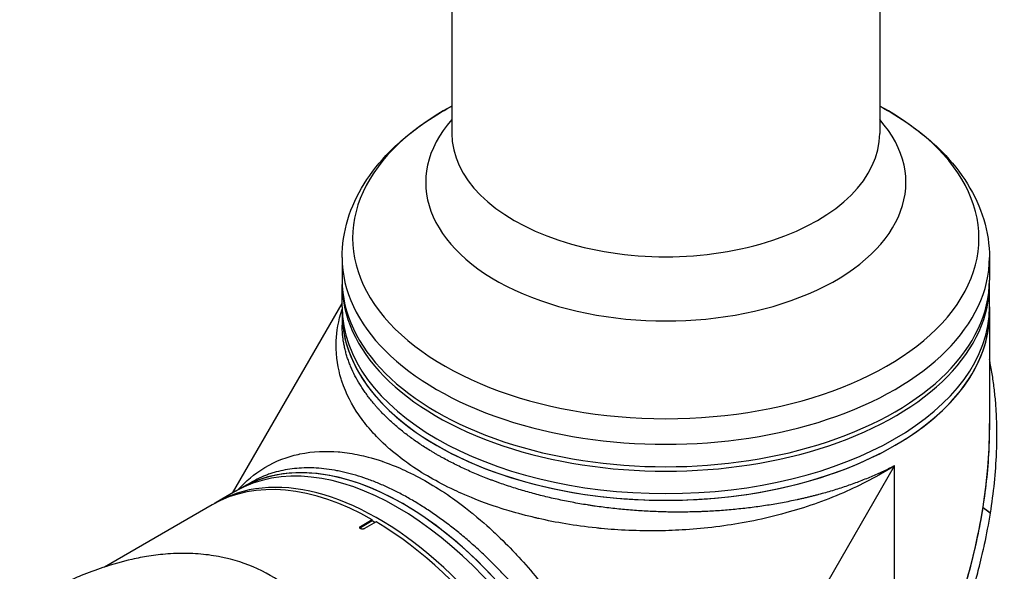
# Model space of a CAD drawing. Header units: millimetres. Extents: x 0 to 4378, y 0 to 2397.
# Tile 312 of 322: x 2620 to 2800, y 1518 to 1619. Entities that reach past the tile are written whole.
import ezdxf

# ---------------------------------------------------------------- set-up
doc = ezdxf.new("R2010")
doc.units = ezdxf.units.MM
doc.header["$LTSCALE"] = 0.2
doc.layers.add('01_Object Line', color=4, linetype='Continuous')

# ---------------------------------------------------------------- blocks, each defined once
blk = doc.blocks.new('A$C92b2c99e')
for p, q in [((-39, 1006.25), (-39, 739.09)), ((39, 968.21), (39, 739.09)), ((-59, 716.41), (-59, 712.32)), ((59, 716.41), (59, 712.32)), ((-59, 707.43), (-59, 711.51)), ((59, 707.43), (59, 711.51)), ((-78.98, 673.45), (-59, 708.05)), ((-59, 707.43), (-59, 706.2)), ((59, 707.43), (59, 706.2)), ((-59, 706.2), (-59, 704.07)), ((59, 706.2), (59, 684.99)), ((-2.97, 601.04), (41.72, 678.44)), ((41.72, 643.17), (41.72, 678.44)), ((-77.37, 674.38), (-75.53, 675.44)), ((-78.43, 673.77), (-81.97, 671.73)), ((-78.43, 673.77), (-77.37, 674.38)), ((-38.45, 673.94), (-38.45, 673.94)), ((-82.67, 671.32), (-102.35, 659.96)), ((-17.19, 671.79), (-17.19, 671.79)), ((57.83, 670.8), (57.83, 670.78)), ((57.83, 670.8), (59.19, 669.8)), ((59.18, 669.79), (57.83, 670.78)), ((59.18, 669.79), (59.19, 669.8)), ((-55.65, 667.37), (-53.53, 668.6)), ((-53.53, 668.36), (-55.65, 667.13)), ((-52.82, 668.19), (-54.94, 666.97)), ((-53.53, 668.36), (-53.53, 668.6)), ((-53.03, 668.07), (-53.53, 668.36)), ((-55.65, 667.37), (-55.65, 667.13)), ((-17.02, 667.64), (-17.02, 667.64))]:
    blk.add_line(p, q)
for centre, major_axis, start_param, end_param in [((0, 719.99), (-57.09, 0), 5.464399, 10.243564), ((0, 730.13), (-43.77, 0), 5.811978, 9.895986), ((0, 739.09), (-39, 0), 0, 3.141593), ((0, 716.41), (-59, 0), 0, 3.141593), ((0, 711.51), (59, 0), 3.129608, 6.29517), ((0, 712.32), (-59, 0), 0, 3.141593), ((0, 707.43), (59, 0), 3.141593, 6.283185), ((0, 707.43), (59, 0), 3.141593, 6.283185), ((0, 706.2), (-59, 0), 0, 3.141593), ((0, 706.2), (59, 0), 3.141593, 6.283185), ((0, 650.92), (-41.72, -72.26), 1.570796, 2.356194), ((-48.93, 622.67), (-29.5, 51.1), 3.141593, 6.283185), ((-48.93, 622.67), (-29.5, 51.1), 3.141593, 6.283185), ((-45.56, 682.38), (2.1, 0), 1.972028, 1.97218), ((-47.87, 623.29), (29.5, -51.1), 0, 3.141593), ((-47.87, 623.29), (-29.5, 51.1), 3.141593, 6.283185), ((-45.56, 682.38), (-2.1, 0), 2.574714, 2.574853), ((0, 699.42), (30.05, 52.05), 2.239653, 2.239654), ((-52.47, 620.63), (-29.5, 51.1), 3.129608, 6.29517), ((39.53, 676.35), (2.1, 0), 1.254797, 1.254954), ((-53.17, 620.22), (-29.5, 51.1), 5.506262, 6.283185), ((39.53, 676.35), (-2.1, 0), 0.29, 0.290926), ((-16.72, 672.37), (1.5, 0), 5.151807, 5.151896), ((-29.79, 670.72), (2.1, 0), 2.716979, 2.718141), ((-29.79, 670.72), (-2.1, 0), 2.561642, 2.561674), ((0, 701.71), (55, 0), 4.753872, 4.753895), ((-53.17, 620.22), (29.5, -51.1), 0, 2.34772), ((-55.3, 666.93), (-0.5, 0), 5.497787, 5.84542), ((0, 650.92), (-30.05, -52.05), 4.751551, 4.751552), ((-23.8, 659.52), (-1.05, 1.82), 0.982352, 0.982903)]:
    blk.add_ellipse(centre, major_axis=major_axis, ratio=0.57735, start_param=start_param, end_param=end_param)
for points, knots in [([(-59, 716.41), (-59, 718.76), (-58.65, 721.11), (-57.28, 725.65), (-56.27, 727.83), (-53.7, 731.96), (-52.15, 733.91), (-48.58, 737.53), (-46.57, 739.22), (-42.69, 741.94), (-40.89, 743.04), (-39, 744.06)], [0.7853982, 0.7853982, 0.7853982, 0.7853982, 0.9575321, 0.9575321, 1.129666, 1.129666, 1.3017999, 1.3017999, 1.4739337, 1.4739337, 1.6054762, 1.6054762, 1.6054762, 1.6054762]), ([(39, 744.06), (40.89, 743.04), (42.69, 741.94), (46.57, 739.22), (48.58, 737.53), (52.15, 733.91), (53.7, 731.96), (56.27, 727.83), (57.28, 725.65), (58.65, 721.11), (59, 718.76), (59, 716.41)], [3.1069128, 3.1069128, 3.1069128, 3.1069128, 3.2384552, 3.2384552, 3.4105891, 3.4105891, 3.582723, 3.582723, 3.7548569, 3.7548569, 3.9269908, 3.9269908, 3.9269908, 3.9269908]), ([(41.72, 678.44), (38.7, 676.53), (35.55, 674.9), (32.39, 673.52), (28.84, 671.98), (25.29, 670.77), (21.86, 669.82), (17.89, 668.71), (14.08, 667.97), (10.56, 667.47), (6.65, 666.92), (3.09, 666.68), (-0.05, 666.59), (-0.4, 666.58), (-0.75, 666.58), (-1.09, 666.57), (-5.08, 666.51), (-8.65, 666.69), (-11.77, 666.99), (-12.08, 667.02), (-12.38, 667.05), (-12.68, 667.08), (-16.57, 667.49), (-20.07, 668.1), (-23.17, 668.8), (-23.38, 668.85), (-23.59, 668.9), (-23.79, 668.95), (-25.38, 669.32), (-26.96, 669.74), (-28.55, 670.21), (-29.57, 670.51), (-31.33, 671.05), (-33.7, 671.94), (-33.81, 671.98), (-33.91, 672.02), (-34.02, 672.06), (-36.01, 672.83), (-37.49, 673.49), (-38.52, 673.97), (-40.18, 674.75), (-41.65, 675.53), (-42.96, 676.29), (-44.27, 677.04), (-45.61, 677.89), (-46.96, 678.84), (-47.81, 679.45), (-48.96, 680.3), (-50.29, 681.46), (-50.35, 681.51), (-50.4, 681.56), (-50.46, 681.61), (-52.03, 682.99), (-52.96, 684), (-53.47, 684.57), (-54.31, 685.51), (-55.06, 686.45), (-55.73, 687.38), (-55.8, 687.49), (-55.88, 687.61), (-55.96, 687.72), (-57.2, 689.52), (-58.29, 691.57), (-59.04, 693.85), (-59.09, 694), (-59.14, 694.16), (-59.19, 694.32), (-59.75, 696.16), (-60.13, 698.26), (-60.09, 700.64), (-60.09, 700.83), (-60.08, 701.03), (-60.07, 701.22), (-60, 702.93), (-59.7, 704.86), (-59, 706.99)], [0, 0, 0, 0, 0.0513847, 0.0513847, 0.0513847, 0.1089687, 0.1089687, 0.1089687, 0.1757473, 0.1757473, 0.1757473, 0.25, 0.25, 0.25, 0.2549863, 0.2549863, 0.2549863, 0.3125, 0.3125, 0.3125, 0.3170092, 0.3170092, 0.3170092, 0.375, 0.375, 0.375, 0.3786541, 0.3786541, 0.3786541, 0.40625, 0.40625, 0.40625, 0.4375, 0.4375, 0.4375, 0.4390424, 0.4390424, 0.4390424, 0.46875, 0.46875, 0.46875, 0.5, 0.5, 0.5, 0.53125, 0.53125, 0.53125, 0.5612496, 0.5612496, 0.5612496, 0.5625, 0.5625, 0.5625, 0.59375, 0.59375, 0.59375, 0.621688, 0.621688, 0.621688, 0.625, 0.625, 0.625, 0.6835073, 0.6835073, 0.6835073, 0.6875, 0.6875, 0.6875, 0.7452724, 0.7452724, 0.7452724, 0.75, 0.75, 0.75, 0.8187282, 0.8187282, 0.8187282, 0.8187282]), ([(41.72, 678.44), (41.71, 678.43), (41.69, 678.42), (41.64, 678.4), (41.57, 678.36), (41.46, 678.31), (41.33, 678.24), (41.16, 678.15), (40.94, 678.04), (40.59, 677.87), (40.15, 677.65), (39.61, 677.4), (39.07, 677.15), (38.35, 676.82), (37.43, 676.42), (36.3, 675.96), (35.15, 675.51), (33.99, 675.09), (32.41, 674.53), (30.78, 674.01), (29.12, 673.52), (28.06, 673.23), (27.21, 673.01), (26.56, 672.84), (25.91, 672.68), (25.25, 672.53), (24.59, 672.37), (23.7, 672.18), (22.59, 671.95), (21.25, 671.68), (19.44, 671.36), (17.16, 671), (14.85, 670.71), (12.98, 670.51), (11.57, 670.37), (10.15, 670.26), (8.72, 670.17), (7.52, 670.1), (6.55, 670.06), (5.58, 670.03), (4.37, 670), (2.93, 669.98), (1.48, 669.98), (-0.44, 670.01), (-2.85, 670.1), (-5.24, 670.24), (-7.15, 670.4), (-8.58, 670.54), (-10.01, 670.69), (-11.44, 670.87), (-12.63, 671.03), (-13.58, 671.17), (-14.52, 671.32), (-15.69, 671.51), (-17.55, 671.85), (-19.84, 672.31), (-22.53, 672.94), (-25.17, 673.64), (-27.32, 674.28), (-29.01, 674.84), (-30.06, 675.19), (-30.89, 675.49), (-31.51, 675.72), (-32.12, 675.95), (-32.93, 676.26), (-33.94, 676.66), (-35.51, 677.33), (-37.04, 678.02), (-38.52, 678.74), (-39.61, 679.3), (-40.5, 679.78), (-41.2, 680.17), (-41.72, 680.47), (-42.23, 680.77), (-42.91, 681.17), (-43.73, 681.68), (-44.69, 682.31), (-45.93, 683.15), (-47.41, 684.24), (-48.79, 685.36), (-49.84, 686.28), (-50.6, 686.98), (-51.33, 687.7), (-51.91, 688.3), (-52.36, 688.79), (-52.69, 689.15), (-53.02, 689.53), (-53.44, 690.02), (-53.94, 690.65), (-54.52, 691.41), (-55.05, 692.17), (-55.73, 693.19), (-56.48, 694.48), (-57.12, 695.78), (-57.57, 696.83), (-57.87, 697.62), (-58.13, 698.42), (-58.36, 699.22), (-58.56, 700.03), (-58.72, 700.84), (-58.85, 701.65), (-58.96, 702.73), (-59, 703.53), (-59, 704.07), (-59, 704.07)], [-0.0000644, -0.0000644, -0.0000644, -0.0000644, -0.0000148, 0.0000348, 0.000134, 0.0003324, 0.0005308, 0.0007292, 0.001126, 0.0015228, 0.0023163, 0.0031099, 0.0039035, 0.0046971, 0.0062842, 0.0078714, 0.0094585, 0.0110457, 0.0126328, 0.0158071, 0.0173942, 0.0189814, 0.019775, 0.0205685, 0.0213621, 0.0221557, 0.0229493, 0.0237428, 0.02533, 0.0269171, 0.0285043, 0.0316786, 0.0348529, 0.03644, 0.0380272, 0.0396143, 0.0412015, 0.0427886, 0.0435822, 0.0443758, 0.0459629, 0.04755, 0.0491372, 0.0507243, 0.0538986, 0.0570729, 0.0586601, 0.0602472, 0.0618344, 0.0634215, 0.0650087, 0.0658022, 0.0665958, 0.068183, 0.0697701, 0.0729444, 0.0761187, 0.079293, 0.0824673, 0.0840544, 0.0856416, 0.0864352, 0.0872287, 0.0880223, 0.0888159, 0.090403, 0.0919902, 0.0951645, 0.0967516, 0.0983388, 0.0999259, 0.1007195, 0.1015131, 0.1023066, 0.1031002, 0.1046874, 0.1062745, 0.1078617, 0.111036, 0.1142102, 0.1157974, 0.1173845, 0.1189717, 0.1205588, 0.1213524, 0.122146, 0.1229396, 0.1237331, 0.1253203, 0.1269074, 0.1284946, 0.1300817, 0.133256, 0.1364303, 0.1380175, 0.1396046, 0.1411918, 0.1427789, 0.144366, 0.1459532, 0.1475403, 0.1491275, 0.1523018, 0.1523127, 0.1523127, 0.1523127, 0.1523127]), ([(59.19, 669.8), (59.77, 673.48), (60.16, 677.17), (60.3, 680.82), (60.34, 681.73), (60.36, 682.64), (60.37, 683.55), (60.37, 684.46), (60.36, 685.36), (60.34, 686.26), (60.32, 686.71), (60.31, 687.16), (60.29, 687.61), (60.26, 688.06), (60.24, 688.5), (60.21, 688.95), (60.18, 689.4), (60.15, 689.84), (60.11, 690.29), (60.07, 690.73), (60.02, 691.17), (59.98, 691.62), (59.88, 692.5), (59.77, 693.38), (59.64, 694.25), (59.52, 695.11), (59.37, 695.98), (59.2, 696.83), (59.14, 697.16), (59.07, 697.49), (59, 697.82)], [0, 0, 0, 0, 0.25, 0.25, 0.25, 0.3125, 0.3125, 0.3125, 0.375, 0.375, 0.375, 0.40625, 0.40625, 0.40625, 0.4375, 0.4375, 0.4375, 0.46875, 0.46875, 0.46875, 0.5, 0.5, 0.5, 0.5625, 0.5625, 0.5625, 0.625, 0.625, 0.625, 0.6490654, 0.6490654, 0.6490654, 0.6490654]), ([(57.83, 670.8), (58.42, 674.49), (58.81, 678.19), (58.95, 681.86), (58.98, 682.78), (59, 683.69), (59.01, 684.6), (59.01, 685.12), (59.01, 685.64), (59, 686.16)], [-1, -1, -1, -1, -0.75, -0.75, -0.75, -0.6875, -0.6875, -0.6875, -0.6518581, -0.6518581, -0.6518581, -0.6518581]), ([(-78.05, 673.99), (-76.5, 675.73), (-74.92, 676.98), (-73.44, 677.9), (-73.32, 677.97), (-73.21, 678.04), (-73.1, 678.11), (-71, 679.36), (-68.93, 680.1), (-67, 680.52), (-66.9, 680.55), (-66.8, 680.57), (-66.69, 680.59), (-64.3, 681.09), (-61.93, 681.16), (-59.7, 680.98), (-59.61, 680.97), (-59.53, 680.96), (-59.44, 680.95), (-58.26, 680.85), (-57.04, 680.66), (-55.76, 680.38), (-55.07, 680.23), (-53.74, 679.94), (-51.73, 679.26), (-51.68, 679.24), (-51.64, 679.23), (-51.59, 679.21), (-49.92, 678.63), (-48.59, 678.06), (-47.62, 677.61), (-46.14, 676.93), (-44.75, 676.2), (-43.45, 675.45), (-42.15, 674.7), (-40.76, 673.82), (-39.27, 672.79), (-38.31, 672.13), (-36.99, 671.17), (-35.31, 669.81), (-35.26, 669.77), (-35.2, 669.72), (-35.14, 669.67), (-33.14, 668.04), (-31.81, 666.79), (-31.1, 666.12), (-29.85, 664.94), (-28.65, 663.74), (-27.51, 662.52), (-27.41, 662.41), (-27.31, 662.31), (-27.22, 662.21), (-25.01, 659.83), (-22.68, 657.06), (-20.34, 653.83), (-20.22, 653.66), (-20.1, 653.5), (-19.98, 653.33), (-18.11, 650.72), (-16.1, 647.64), (-14.1, 644.05), (-13.98, 643.84), (-13.87, 643.63), (-13.76, 643.43), (-12.22, 640.62), (-10.59, 637.32), (-9.05, 633.5), (-7.72, 630.22), (-6.46, 626.56), (-5.43, 622.55), (-5.38, 622.36), (-5.33, 622.17), (-5.28, 621.97), (-4.45, 618.67), (-3.79, 615.18), (-3.38, 611.58), (-2.98, 608.13), (-2.82, 604.58), (-2.97, 601.04)], [0.1889078, 0.1889078, 0.1889078, 0.1889078, 0.25, 0.25, 0.25, 0.2532003, 0.2532003, 0.2532003, 0.3125, 0.3125, 0.3125, 0.315088, 0.315088, 0.315088, 0.375, 0.375, 0.375, 0.3771886, 0.3771886, 0.3771886, 0.40625, 0.40625, 0.40625, 0.4375, 0.4375, 0.4375, 0.4383069, 0.4383069, 0.4383069, 0.46875, 0.46875, 0.46875, 0.5, 0.5, 0.5, 0.53125, 0.53125, 0.53125, 0.5614637, 0.5614637, 0.5614637, 0.5625, 0.5625, 0.5625, 0.59375, 0.59375, 0.59375, 0.6225557, 0.6225557, 0.6225557, 0.625, 0.625, 0.625, 0.6844623, 0.6844623, 0.6844623, 0.6875, 0.6875, 0.6875, 0.7466289, 0.7466289, 0.7466289, 0.75, 0.75, 0.75, 0.8157706, 0.8157706, 0.8157706, 0.8722986, 0.8722986, 0.8722986, 0.875, 0.875, 0.875, 0.9388377, 0.9388377, 0.9388377, 1, 1, 1, 1]), ([(-2.97, 601.04), (-2.97, 601.13), (-2.98, 601.23), (-2.98, 601.33), (-2.99, 601.42), (-2.99, 601.52), (-3, 601.62), (-3.01, 601.81), (-3.02, 602.01), (-3.03, 602.2), (-3.06, 602.59), (-3.09, 602.99), (-3.12, 603.38), (-3.15, 603.77), (-3.19, 604.17), (-3.23, 604.57), (-3.28, 604.96), (-3.32, 605.36), (-3.37, 605.76), (-3.47, 606.56), (-3.59, 607.37), (-3.72, 608.18), (-3.86, 609), (-4, 609.82), (-4.17, 610.64), (-4.33, 611.47), (-4.51, 612.3), (-4.71, 613.14), (-4.91, 613.98), (-5.12, 614.83), (-5.35, 615.68), (-5.46, 616.1), (-5.58, 616.53), (-5.7, 616.96), (-5.83, 617.39), (-5.95, 617.82), (-6.08, 618.25), (-6.35, 619.12), (-6.62, 619.98), (-6.91, 620.85), (-7.2, 621.71), (-7.51, 622.57), (-7.82, 623.43), (-8.14, 624.29), (-8.47, 625.16), (-8.82, 626.02), (-9.17, 626.88), (-9.53, 627.74), (-9.9, 628.6), (-10.27, 629.46), (-10.66, 630.32), (-11.06, 631.18), (-11.46, 632.03), (-11.88, 632.89), (-12.31, 633.75), (-12.52, 634.18), (-12.74, 634.61), (-12.96, 635.04), (-13.19, 635.46), (-13.41, 635.89), (-13.64, 636.32), (-14.1, 637.17), (-14.56, 638.02), (-15.04, 638.86), (-15.52, 639.69), (-16.01, 640.52), (-16.51, 641.35), (-17.01, 642.17), (-17.52, 642.99), (-18.04, 643.79), (-18.56, 644.6), (-19.09, 645.4), (-19.63, 646.19), (-20.17, 646.99), (-20.72, 647.77), (-21.28, 648.55), (-21.84, 649.32), (-22.41, 650.09), (-22.99, 650.86), (-23.29, 651.24), (-23.58, 651.61), (-23.88, 651.99), (-24.17, 652.37), (-24.47, 652.74), (-24.77, 653.11), (-25.37, 653.86), (-25.98, 654.58), (-26.59, 655.3), (-27.21, 656.01), (-27.83, 656.71), (-28.45, 657.4), (-29.07, 658.08), (-29.7, 658.75), (-30.34, 659.41), (-30.97, 660.07), (-31.62, 660.71), (-32.26, 661.34), (-32.91, 661.97), (-33.56, 662.59), (-34.22, 663.19), (-34.88, 663.8), (-35.54, 664.39), (-36.22, 664.96), (-36.89, 665.53), (-37.56, 666.1), (-38.24, 666.64), (-38.92, 667.18), (-39.6, 667.71), (-40.28, 668.21), (-40.96, 668.72), (-41.64, 669.21), (-42.33, 669.68), (-43.01, 670.15), (-43.7, 670.6), (-44.38, 671.03), (-44.73, 671.25), (-45.07, 671.46), (-45.41, 671.67), (-45.76, 671.88), (-46.1, 672.08), (-46.45, 672.28), (-46.79, 672.48), (-47.13, 672.67), (-47.48, 672.86), (-47.82, 673.05), (-48.16, 673.23), (-48.5, 673.41), (-49.19, 673.77), (-49.86, 674.1), (-50.54, 674.42), (-51.21, 674.73), (-51.89, 675.03), (-52.56, 675.3), (-53.23, 675.58), (-53.89, 675.83), (-54.55, 676.07), (-55.22, 676.3), (-55.87, 676.51), (-56.53, 676.71), (-57.19, 676.9), (-57.84, 677.07), (-58.49, 677.23), (-58.81, 677.3), (-59.13, 677.38), (-59.46, 677.44), (-59.78, 677.51), (-60.1, 677.57), (-60.42, 677.62), (-61.06, 677.73), (-61.7, 677.82), (-62.32, 677.89), (-62.94, 677.96), (-63.56, 678), (-64.16, 678.03), (-64.77, 678.05), (-65.36, 678.06), (-65.95, 678.04), (-66.54, 678.02), (-67.12, 677.98), (-67.69, 677.92), (-68.26, 677.86), (-68.82, 677.78), (-69.38, 677.68), (-69.93, 677.58), (-70.48, 677.45), (-71.01, 677.31), (-71.28, 677.24), (-71.55, 677.16), (-71.81, 677.08), (-72.07, 676.99), (-72.33, 676.9), (-72.59, 676.81), (-73.11, 676.62), (-73.61, 676.42), (-74.1, 676.19), (-74.59, 675.96), (-75.06, 675.71), (-75.53, 675.45), (-75.53, 675.45), (-75.53, 675.45), (-75.53, 675.44)], [-0.0000637, -0.0000637, -0.0000637, -0.0000637, 0.0002965, 0.0002965, 0.0002965, 0.0006567, 0.0006567, 0.0006567, 0.0013771, 0.0013771, 0.0013771, 0.0028179, 0.0028179, 0.0028179, 0.0042587, 0.0042587, 0.0042587, 0.0056995, 0.0056995, 0.0056995, 0.0085812, 0.0085812, 0.0085812, 0.0114628, 0.0114628, 0.0114628, 0.0143444, 0.0143444, 0.0143444, 0.017226, 0.017226, 0.017226, 0.0186668, 0.0186668, 0.0186668, 0.0201076, 0.0201076, 0.0201076, 0.0229892, 0.0229892, 0.0229892, 0.0258708, 0.0258708, 0.0258708, 0.0287525, 0.0287525, 0.0287525, 0.0316341, 0.0316341, 0.0316341, 0.0345157, 0.0345157, 0.0345157, 0.0373973, 0.0373973, 0.0373973, 0.0388381, 0.0388381, 0.0388381, 0.0402789, 0.0402789, 0.0402789, 0.0431605, 0.0431605, 0.0431605, 0.0460421, 0.0460421, 0.0460421, 0.0489257, 0.0489257, 0.0489257, 0.0518054, 0.0518054, 0.0518054, 0.054687, 0.054687, 0.054687, 0.0575686, 0.0575686, 0.0575686, 0.0590094, 0.0590094, 0.0590094, 0.0604502, 0.0604502, 0.0604502, 0.0633318, 0.0633318, 0.0633318, 0.0662134, 0.0662134, 0.0662134, 0.0690951, 0.0690951, 0.0690951, 0.0719767, 0.0719767, 0.0719767, 0.0748582, 0.0748582, 0.0748582, 0.0777399, 0.0777399, 0.0777399, 0.0806215, 0.0806215, 0.0806215, 0.0835031, 0.0835031, 0.0835031, 0.0863847, 0.0863847, 0.0863847, 0.0892664, 0.0892664, 0.0892664, 0.0907048, 0.0907048, 0.0907048, 0.092148, 0.092148, 0.092148, 0.0935873, 0.0935873, 0.0935873, 0.0950296, 0.0950296, 0.0950296, 0.0979112, 0.0979112, 0.0979112, 0.1007928, 0.1007928, 0.1007928, 0.1036744, 0.1036744, 0.1036744, 0.106556, 0.106556, 0.106556, 0.1094377, 0.1094377, 0.1094377, 0.1108785, 0.1108785, 0.1108785, 0.1123193, 0.1123193, 0.1123193, 0.1152009, 0.1152009, 0.1152009, 0.1180825, 0.1180825, 0.1180825, 0.1209641, 0.1209641, 0.1209641, 0.1238457, 0.1238457, 0.1238457, 0.1267273, 0.1267273, 0.1267273, 0.129609, 0.129609, 0.129609, 0.1310498, 0.1310498, 0.1310498, 0.1324906, 0.1324906, 0.1324906, 0.1353722, 0.1353722, 0.1353722, 0.1382538, 0.1382538, 0.1382538, 0.1382579, 0.1382579, 0.1382579, 0.1382579]), ([(13.25, 590.25), (14.62, 591.36), (16.09, 592.61), (17.62, 593.99), (18.86, 595.11), (20.26, 596.44), (21.82, 598), (22, 598.18), (22.4, 598.58), (23, 599.2), (23.25, 599.45), (23.54, 599.75), (23.85, 600.08), (24.68, 600.95), (25.34, 601.67), (25.84, 602.22), (26.87, 603.36), (28.17, 604.82), (29.68, 606.65), (30.41, 607.53), (31.13, 608.42), (31.82, 609.31), (32.34, 609.96), (32.84, 610.61), (33.33, 611.27), (34.52, 612.83), (35.67, 614.43), (36.79, 616.04), (37.2, 616.63), (37.67, 617.32), (38.22, 618.14), (38.86, 619.1), (39.33, 619.83), (39.65, 620.32), (39.84, 620.64), (39.98, 620.85), (40.06, 620.97), (40.58, 621.8), (41.1, 622.64), (41.61, 623.48), (42.3, 624.62), (42.79, 625.47), (43.12, 626.03), (43.13, 626.06), (43.15, 626.08), (43.16, 626.11), (44.13, 627.79), (45.06, 629.48), (45.97, 631.21), (46.12, 631.5), (46.27, 631.78), (46.41, 632.05), (47.25, 633.68), (47.98, 635.17), (48.61, 636.5), (48.77, 636.85), (49.05, 637.45), (49.44, 638.3), (49.56, 638.57), (49.7, 638.86), (49.84, 639.18), (50.34, 640.3), (50.73, 641.21), (51.01, 641.88), (51.86, 643.89), (52.57, 645.71), (53.18, 647.35), (53.55, 648.34), (53.93, 649.41), (54.33, 650.55), (54.58, 651.3), (54.84, 652.08), (55.1, 652.89), (55.4, 653.82), (55.69, 654.75), (55.96, 655.68), (56.24, 656.62), (56.5, 657.55), (56.75, 658.49), (56.9, 659.06), (57.05, 659.6), (57.18, 660.12), (57.57, 661.65), (57.87, 662.99), (58.12, 664.13), (58.5, 665.93), (58.86, 667.82), (59.18, 669.79)], [-1, -1, -1, -1, -0.9375, -0.9375, -0.9375, -0.875, -0.875, -0.875, -0.8528979, -0.8528979, -0.8528979, -0.84375, -0.84375, -0.84375, -0.8125, -0.8125, -0.8125, -0.75, -0.75, -0.75, -0.7138981, -0.7138981, -0.7138981, -0.6875, -0.6875, -0.6875, -0.625, -0.625, -0.625, -0.5982143, -0.5982143, -0.5982143, -0.5763525, -0.5763525, -0.5763525, -0.5625, -0.5625, -0.5625, -0.53125, -0.53125, -0.53125, -0.5, -0.5, -0.5, -0.4990096, -0.4990096, -0.4990096, -0.4375, -0.4375, -0.4375, -0.4283694, -0.4283694, -0.4283694, -0.375, -0.375, -0.375, -0.3512462, -0.3512462, -0.3512462, -0.34375, -0.34375, -0.34375, -0.3125, -0.3125, -0.3125, -0.25, -0.25, -0.25, -0.2121786, -0.2121786, -0.2121786, -0.1875, -0.1875, -0.1875, -0.15625, -0.15625, -0.15625, -0.125, -0.125, -0.125, -0.1091039, -0.1091039, -0.1091039, -0.0625, -0.0625, -0.0625, 0, 0, 0, 0]), ([(43.08, 629.25), (43.59, 630.17), (44.09, 631.1), (44.58, 632.04), (45.5, 633.79), (46.38, 635.56), (47.23, 637.35), (48.91, 640.92), (50.45, 644.56), (51.81, 648.25), (53.18, 651.94), (54.38, 655.67), (55.4, 659.43), (55.9, 661.31), (56.36, 663.2), (56.77, 665.09), (57.17, 666.99), (57.53, 668.88), (57.83, 670.78)], [-0.4708044, -0.4708044, -0.4708044, -0.4708044, -0.4375, -0.4375, -0.4375, -0.375, -0.375, -0.375, -0.25, -0.25, -0.25, -0.125, -0.125, -0.125, -0.0625, -0.0625, -0.0625, 0, 0, 0, 0]), ([(-54.94, 666.97), (-54.98, 666.94), (-55.03, 666.92), (-55.08, 666.91), (-55.13, 666.9), (-55.18, 666.89), (-55.24, 666.88), (-55.3, 666.88), (-55.35, 666.88), (-55.41, 666.89), (-55.46, 666.9), (-55.52, 666.91), (-55.56, 666.93), (-55.59, 666.94), (-55.62, 666.95), (-55.65, 666.97), (-55.69, 666.99), (-55.72, 667.02), (-55.75, 667.05), (-55.77, 667.08), (-55.79, 667.11), (-55.79, 667.14), (-55.8, 667.17), (-55.8, 667.2), (-55.78, 667.24), (-55.77, 667.27), (-55.75, 667.3), (-55.72, 667.32), (-55.7, 667.34), (-55.68, 667.36), (-55.65, 667.37)], [0, 0, 0, 0, 0.107468, 0.107468, 0.107468, 0.214935, 0.214935, 0.214935, 0.322405, 0.322405, 0.322405, 0.429877, 0.429877, 0.429877, 0.5, 0.5, 0.5, 0.607468, 0.607468, 0.607468, 0.714935, 0.714935, 0.714935, 0.822405, 0.822405, 0.822405, 0.929877, 0.929877, 0.929877, 1, 1, 1, 1]), ([(-101.43, 533.31), (-101.41, 533.32), (-101.21, 533.45), (-101.11, 533.51), (-101.03, 533.56), (-100.79, 533.71), (-100.63, 533.82), (-100.16, 534.13), (-99.84, 534.34), (-98.89, 534.98), (-98.27, 535.41), (-96.4, 536.74), (-95.17, 537.66), (-93.67, 538.84), (-93.37, 539.07), (-92.69, 539.62), (-92.31, 539.93), (-91.24, 540.81), (-90.54, 541.4), (-89.71, 542.13), (-89.57, 542.25), (-89.31, 542.48), (-89.19, 542.59), (-87.76, 543.85), (-86.48, 545.05), (-84.51, 546.98), (-83.8, 547.69), (-82.29, 549.23), (-81.5, 550.07), (-78.63, 553.18), (-76.62, 555.53), (-74.04, 558.75), (-73.41, 559.56), (-72.7, 560.5), (-72.6, 560.62), (-72.44, 560.83), (-72.37, 560.93), (-72.22, 561.12), (-72.15, 561.22), (-71.98, 561.46), (-71.88, 561.58), (-71.71, 561.81), (-71.64, 561.91), (-71.47, 562.15), (-71.37, 562.29), (-71.18, 562.55), (-71.1, 562.67), (-70.58, 563.4), (-70.15, 564.03), (-69.2, 565.48), (-68.68, 566.31), (-67.67, 568), (-67.17, 568.86), (-66.4, 570.29), (-66.1, 570.86), (-65.75, 571.55), (-65.68, 571.68), (-65.5, 572.05), (-65.38, 572.29), (-64.98, 573.11), (-64.71, 573.69), (-64.3, 574.6), (-64.16, 574.92), (-63.97, 575.35), (-63.92, 575.46), (-63.85, 575.63), (-63.82, 575.69), (-63.74, 575.88), (-63.69, 576.01), (-63.55, 576.34), (-63.46, 576.54), (-63.28, 577), (-63.18, 577.24), (-62.98, 577.72), (-62.88, 577.96), (-62.75, 578.28), (-62.72, 578.35), (-62.61, 578.63), (-62.53, 578.84), (-62.33, 579.35), (-62.21, 579.65), (-62.01, 580.16), (-61.93, 580.38), (-61.76, 580.82), (-61.68, 581.04), (-61.47, 581.61), (-61.34, 581.96), (-61.12, 582.56), (-61.03, 582.81), (-60.87, 583.26), (-60.8, 583.45), (-60.7, 583.74), (-60.67, 583.83), (-60.54, 584.21), (-60.44, 584.48), (-59.92, 586.01), (-59.51, 587.27), (-58.7, 589.89), (-58.3, 591.26), (-57.78, 593.17), (-57.64, 593.71), (-57.43, 594.51), (-57.37, 594.77), (-57.15, 595.65), (-57, 596.27), (-56.71, 597.53), (-56.56, 598.17), (-56.12, 600.22), (-55.85, 601.62), (-55.41, 604.17), (-55.23, 605.33), (-54.88, 607.83), (-54.72, 609.18), (-54.48, 611.62), (-54.39, 612.71), (-54.06, 617.98), (-54.1, 622.13), (-54.58, 627.03), (-54.68, 627.9), (-54.91, 629.59), (-55.04, 630.42), (-55.75, 634.44), (-56.57, 637.52), (-58.16, 641.76), (-58.7, 643.04), (-59.89, 645.46), (-60.53, 646.61), (-62.56, 649.87), (-64.09, 651.84), (-66.68, 654.44), (-67.57, 655.24), (-70.33, 657.43), (-72.31, 658.65), (-76.54, 660.59), (-78.75, 661.3), (-81.66, 661.89), (-82.27, 662), (-83.51, 662.18), (-84.14, 662.25), (-85.42, 662.36), (-86.07, 662.4), (-88.07, 662.47), (-89.43, 662.44), (-91.95, 662.25), (-93.11, 662.12), (-95.28, 661.78), (-96.3, 661.59), (-99.09, 660.96), (-100.87, 660.46), (-103.95, 659.42), (-105.26, 658.93), (-107.55, 657.98), (-108.52, 657.55), (-110.22, 656.75), (-110.94, 656.39), (-111.93, 655.88), (-112.2, 655.74), (-112.7, 655.47), (-112.94, 655.35), (-113.58, 655), (-113.99, 654.77), (-115.01, 654.19), (-115.62, 653.84), (-116.52, 653.29), (-116.83, 653.11), (-117.28, 652.83), (-117.43, 652.73), (-117.62, 652.61), (-117.7, 652.56), (-117.78, 652.51)], [-6.229962, -6.229962, -6.229962, -6.229962, -6.227864, -6.227864, -6.219552, -6.219552, -6.202929, -6.202929, -6.16968, -6.16968, -6.103208, -6.103208, -5.970065, -5.970065, -5.937453, -5.937453, -5.895346, -5.895346, -5.816119, -5.816119, -5.800362, -5.800362, -5.786281, -5.786281, -5.635887, -5.635887, -5.550128, -5.550128, -5.451964, -5.451964, -5.19041, -5.19041, -5.103809, -5.103809, -5.091041, -5.091041, -5.081268, -5.081268, -5.070806, -5.070806, -5.057101, -5.057101, -5.047416, -5.047416, -5.032993, -5.032993, -5.021064, -5.021064, -4.959513, -4.959513, -4.879662, -4.879662, -4.798866, -4.798866, -4.746913, -4.746913, -4.735039, -4.735039, -4.713278, -4.713278, -4.660559, -4.660559, -4.631405, -4.631405, -4.620962, -4.620962, -4.61581, -4.61581, -4.603824, -4.603824, -4.585775, -4.585775, -4.565126, -4.565126, -4.545061, -4.545061, -4.538129, -4.538129, -4.518662, -4.518662, -4.489931, -4.489931, -4.468034, -4.468034, -4.446173, -4.446173, -4.412022, -4.412022, -4.38742, -4.38742, -4.368644, -4.368644, -4.359076, -4.359076, -4.331844, -4.331844, -4.208918, -4.208918, -4.076245, -4.076245, -4.023995, -4.023995, -3.998904, -3.998904, -3.939656, -3.939656, -3.878964, -3.878964, -3.746371, -3.746371, -3.637173, -3.637173, -3.509455, -3.509455, -3.406658, -3.406658, -3.009825, -3.009825, -2.924337, -2.924337, -2.84138, -2.84138, -2.519502, -2.519502, -2.374871, -2.374871, -2.235834, -2.235834, -1.965462, -1.965462, -1.83333, -1.83333, -1.574796, -1.574796, -1.31765, -1.31765, -1.250405, -1.250405, -1.181884, -1.181884, -1.111813, -1.111813, -0.967968, -0.967968, -0.846322, -0.846322, -0.739809, -0.739809, -0.553416, -0.553416, -0.413606, -0.413606, -0.308754, -0.308754, -0.230175, -0.230175, -0.200698, -0.200698, -0.174921, -0.174921, -0.129811, -0.129811, -0.061984, -0.061984, -0.028133, -0.028133, -0.011208, -0.011208, -0.006486, -0.006486, -0.006486, -0.006486])]:
    blk.add_open_spline(points, degree=3, knots=knots)

msp = doc.modelspace()

# ---------------------------------------------------------------- block references
at = {"layer": '01_Object Line'}
msp.add_blockref('A$C92b2c99e', (2737.807, 859.146), dxfattribs=at)

doc.saveas('drawing.dxf')
